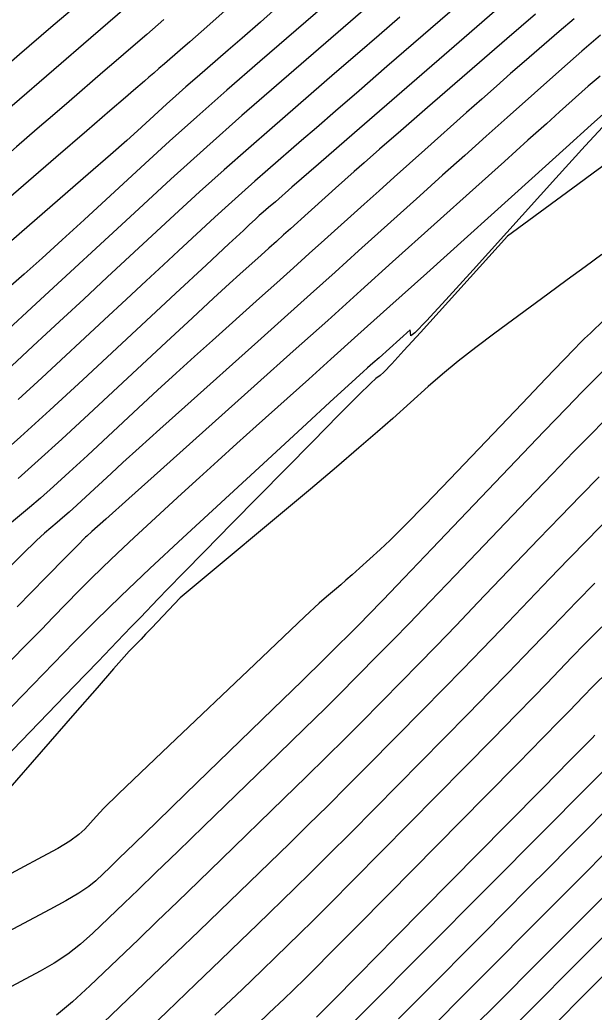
# Model space of a CAD drawing. Extents: x 2079879 to 2092887, y 778083 to 784051.
# Drawn here: x 2084320 to 2084359.8, y 781032.2 to 781101 of the extents above; entities that cross this region are included whole.
import ezdxf

# ---------------------------------------------------------------- set-up
doc = ezdxf.new("R2010")
doc.units = 0
doc.layers.add('DT_X_Contour_Major', color=7, linetype='Continuous')
doc.layers.add('DT_X_Contour_Minor', color=7, linetype='Continuous')

msp = doc.modelspace()

# ---------------------------------------------------------------- linework, layer by layer
at = {"layer": 'DT_X_Contour_Major'}
for points in [[(2084343.01, 781103.624), (2084336.625, 781098.109), (2084334.332, 781096.116), (2084332.24, 781094.273), (2084330.35, 781092.58), (2084328.662, 781091.037), (2084324.43, 781087.122), (2084322.911, 781085.725), (2084321.526, 781084.468), (2084320.276, 781083.353), (2084319.16, 781082.378)], [(2084324.495, 781102.499), (2084322.119, 781100.449), (2084319.953, 781098.578), (2084314.457, 781093.825), (2084312.586, 781092.208), (2084311.097, 781090.92), (2084309.988, 781089.963), (2084309.261, 781089.335), (2084307.83, 781088.1), (2084307.299, 781087.642), (2084306.781, 781087.193), (2084306.275, 781086.755), (2084305.781, 781086.325), (2084304.48, 781085.194), (2084303.738, 781084.549), (2084302.49, 781083.46), (2084300.735, 781081.928), (2084298.474, 781079.953), (2084291.768, 781074.096), (2084289.512, 781072.126)], [(2084355.739, 781101.382), (2084353.748, 781099.67), (2084348.263, 781094.907), (2084346.403, 781093.289), (2084344.935, 781092.01), (2084343.859, 781091.069), (2084343.176, 781090.466), (2084341.878, 781089.309), (2084341.394, 781088.877), (2084340.916, 781088.449), (2084340.444, 781088.026), (2084339.977, 781087.607), (2084338.741, 781086.494), (2084338.267, 781086.068), (2084337.77, 781085.622), (2084337.252, 781085.157), (2084336.712, 781084.673), (2084335.242, 781083.358), (2084334.508, 781082.693), (2084333.41, 781081.683), (2084331.948, 781080.33), (2084330.12, 781078.633), (2084324.762, 781073.647), (2084322.876, 781071.905), (2084321.237, 781070.417), (2084319.846, 781069.183)], [(2084361.029, 781094.228), (2084359.201, 781092.254), (2084357.157, 781090.008), (2084351.42, 781083.653), (2084349.536, 781081.579), (2084348.187, 781080.124), (2084347.373, 781079.287), (2084347.095, 781079.068), (2084347.045, 781079.491), (2084344.897, 781077.558), (2084344.468, 781077.172), (2084344.103, 781076.844), (2084343.801, 781076.573), (2084343.562, 781076.359), (2084343.009, 781075.864), (2084342.525, 781075.422), (2084341.487, 781074.468), (2084339.894, 781073.002), (2084337.748, 781071.023), (2084331.287, 781065.063), (2084328.998, 781062.934), (2084326.978, 781061.017), (2084325.227, 781059.313), (2084323.745, 781057.821), (2084320.152, 781054.125), (2084318.883, 781052.821)], [(2084360.493, 781073.161), (2084359.576, 781072.237), (2084358.384, 781071.017), (2084356.918, 781069.499), (2084355.176, 781067.685), (2084350.166, 781062.451), (2084348.436, 781060.646), (2084347.002, 781059.156), (2084345.865, 781057.982), (2084345.024, 781057.123), (2084343.177, 781055.253), (2084342.328, 781054.404), (2084341.167, 781053.259), (2084339.694, 781051.819), (2084337.909, 781050.082), (2084332.733, 781045.058), (2084330.932, 781043.312), (2084329.411, 781041.841), (2084328.172, 781040.645), (2084327.212, 781039.724), (2084325.029, 781037.635), (2084324.186, 781036.883), (2084323.297, 781036.194), (2084322.36, 781035.568), (2084321.376, 781035.004), (2084318.689, 781033.585)], [(2084360.852, 781055.872), (2084359.712, 781054.727), (2084359.083, 781054.086), (2084358.088, 781053.046), (2084357.445, 781052.385), (2084356.264, 781051.182), (2084354.543, 781049.435), (2084352.284, 781047.146), (2084345.54, 781040.319), (2084343.285, 781038.038), (2084341.579, 781036.315), (2084340.42, 781035.151), (2084339.81, 781034.546), (2084338.913, 781033.675), (2084338.331, 781033.114), (2084337.258, 781032.085), (2084335.693, 781030.587), (2084333.638, 781028.621), (2084327.502, 781022.753), (2084325.413, 781020.757), (2084323.746, 781019.17), (2084322.501, 781017.992), (2084321.679, 781017.224), (2084320.608, 781016.237)], [(2084363.671, 781043.387), (2084355.817, 781035.511), (2084353.226, 781032.913), (2084351.342, 781031.023), (2084350.166, 781029.844), (2084349.698, 781029.374), (2084349.392, 781029.066), (2084349.2, 781028.878), (2084348.854, 781028.544), (2084348.353, 781028.064), (2084347.698, 781027.438), (2084345.745, 781025.574), (2084344.827, 781024.697), (2084343.539, 781023.465), (2084341.88, 781021.878), (2084339.851, 781019.935), (2084333.946, 781014.282), (2084331.987, 781012.409), (2084330.541, 781011.03), (2084329.608, 781010.145), (2084329.364, 781009.92)]]:
    msp.add_lwpolyline(points, dxfattribs=at)
at = {"layer": 'DT_X_Contour_Minor'}
for points in [[(2084327.929, 781102.354), (2084326.085, 781100.765), (2084324.39, 781099.303), (2084322.845, 781097.968), (2084318.923, 781094.577), (2084317.492, 781093.34), (2084316.139, 781092.17), (2084314.863, 781091.069), (2084313.666, 781090.035), (2084310.576, 781087.37), (2084309.431, 781086.381), (2084308.312, 781085.413), (2084307.219, 781084.465), (2084306.152, 781083.539), (2084303.343, 781081.097), (2084302.181, 781080.085), (2084300.799, 781078.881), (2084299.198, 781077.485), (2084297.378, 781075.896), (2084292.233, 781071.403), (2084290.398, 781069.801), (2084288.752, 781068.365)], [(2084338.248, 781102.239), (2084336.665, 781100.837), (2084335.391, 781099.716), (2084334.427, 781098.876), (2084332.268, 781097.011), (2084331.492, 781096.336), (2084330.785, 781095.713), (2084330.146, 781095.141), (2084329.575, 781094.619), (2084328.144, 781093.295), (2084327.406, 781092.629), (2084326.266, 781091.625), (2084324.723, 781090.281), (2084322.779, 781088.6), (2084317.058, 781083.663)], [(2084350.978, 781102.558), (2084345.438, 781097.747), (2084343.51, 781096.073), (2084341.881, 781094.659), (2084340.55, 781093.506), (2084339.519, 781092.614), (2084337.166, 781090.582), (2084336.275, 781089.805), (2084335.368, 781089), (2084334.444, 781088.166), (2084333.504, 781087.303), (2084330.974, 781084.962), (2084329.941, 781084.006), (2084328.739, 781082.891), (2084327.369, 781081.617), (2084325.829, 781080.186), (2084321.499, 781076.157), (2084319.865, 781074.657)], [(2084334.636, 781102.005), (2084332.943, 781100.501), (2084331.765, 781099.46), (2084331.102, 781098.879), (2084330.018, 781097.946), (2084329.626, 781097.609), (2084329.264, 781097.297), (2084328.931, 781097.01), (2084328.627, 781096.747), (2084327.857, 781096.081), (2084327.304, 781095.604), (2084326.222, 781094.67), (2084324.613, 781093.281), (2084322.475, 781091.436), (2084316.069, 781085.91)], [(2084353.441, 781102.037), (2084350.797, 781099.754), (2084343.196, 781093.152), (2084340.685, 781090.972), (2084338.853, 781089.381), (2084337.699, 781088.379), (2084337.224, 781087.967), (2084336.861, 781087.654), (2084336.724, 781087.534), (2084336.585, 781087.41), (2084336.442, 781087.282), (2084336.298, 781087.149), (2084335.908, 781086.789), (2084335.478, 781086.389), (2084334.48, 781085.461), (2084332.914, 781084.005), (2084330.78, 781082.019), (2084324.333, 781076.021), (2084322.047, 781073.91), (2084320.024, 781072.077), (2084318.265, 781070.521)], [(2084344.109, 781101.909), (2084337.775, 781096.438), (2084335.378, 781094.347), (2084332.935, 781092.179), (2084330.448, 781089.933), (2084327.917, 781087.61), (2084321.106, 781081.31), (2084318.867, 781079.239)], [(2084329.97, 781101.009), (2084328.778, 781099.982), (2084327.674, 781099.031), (2084326.66, 781098.156), (2084325.736, 781097.358), (2084323.39, 781095.329), (2084322.398, 781094.472), (2084321.18, 781093.42), (2084319.738, 781092.175), (2084318.07, 781090.736), (2084313.322, 781086.64), (2084311.562, 781085.12), (2084309.842, 781083.632), (2084308.163, 781082.176), (2084306.524, 781080.753), (2084302.207, 781077), (2084300.623, 781075.622), (2084299.107, 781074.303), (2084297.66, 781073.041), (2084296.282, 781071.839), (2084292.699, 781068.709), (2084291.285, 781067.475), (2084289.73, 781066.122), (2084288.034, 781064.648)], [(2084346.335, 781101.174), (2084344.909, 781099.938), (2084343.402, 781098.634), (2084341.814, 781097.261), (2084337.471, 781093.51), (2084335.826, 781092.076), (2084334.152, 781090.59), (2084332.446, 781089.05), (2084330.71, 781087.456), (2084326.04, 781083.136), (2084324.404, 781081.622), (2084322.998, 781080.32), (2084321.823, 781079.23), (2084320.878, 781078.352), (2084318.665, 781076.294)], [(2084358.43, 781101.067), (2084357.397, 781100.192), (2084354.957, 781098.073), (2084354.022, 781097.258), (2084353.044, 781096.4), (2084352.025, 781095.499), (2084350.964, 781094.556), (2084348.078, 781091.984), (2084347.003, 781091.024), (2084345.94, 781090.073), (2084344.891, 781089.132), (2084343.854, 781088.201), (2084341.107, 781085.728), (2084340.052, 781084.78), (2084338.949, 781083.789), (2084337.797, 781082.757), (2084336.596, 781081.681), (2084333.329, 781078.758), (2084332.091, 781077.644), (2084330.825, 781076.493), (2084329.532, 781075.307), (2084328.212, 781074.084), (2084324.656, 781070.776), (2084323.405, 781069.619), (2084322.317, 781068.632), (2084321.393, 781067.813), (2084320.634, 781067.163), (2084318.827, 781065.654)], [(2084360.258, 781099.927), (2084358.952, 781098.809), (2084357.568, 781097.59), (2084353.772, 781094.206), (2084352.327, 781092.916), (2084350.838, 781091.584), (2084349.306, 781090.21), (2084347.731, 781088.794), (2084343.473, 781084.962), (2084341.838, 781083.492), (2084340.128, 781081.957), (2084338.342, 781080.356), (2084336.481, 781078.689), (2084331.417, 781074.158), (2084329.673, 781072.595), (2084328.24, 781071.303), (2084327.117, 781070.283), (2084326.304, 781069.536), (2084324.55, 781067.904), (2084323.933, 781067.334), (2084323.397, 781066.847), (2084322.941, 781066.443), (2084322.567, 781066.122), (2084321.675, 781065.378), (2084321.127, 781064.875), (2084320.15, 781063.921), (2084318.745, 781062.518)], [(2084360.229, 781097.091), (2084359.409, 781096.379), (2084357.424, 781094.609), (2084356.502, 781093.785), (2084355.225, 781092.641), (2084353.594, 781091.175), (2084351.608, 781089.388), (2084345.838, 781084.196), (2084343.63, 781082.21), (2084341.332, 781080.146), (2084338.943, 781078.005), (2084336.465, 781075.786), (2084329.736, 781069.764), (2084327.524, 781067.785), (2084325.934, 781066.362), (2084324.968, 781065.497), (2084324.624, 781065.189), (2084324.538, 781065.109), (2084324.508, 781065.081), (2084324.481, 781065.055), (2084324.457, 781065.033), (2084324.438, 781065.013), (2084324.39, 781064.964), (2084324.088, 781064.658), (2084323.22, 781063.777), (2084321.785, 781062.32), (2084319.782, 781060.289)], [(2084360.677, 781094.654), (2084359.613, 781093.697), (2084357.882, 781092.139), (2084355.485, 781089.982), (2084348.204, 781083.43), (2084345.645, 781081.127), (2084343.426, 781079.133), (2084341.549, 781077.448), (2084340.013, 781076.072), (2084336.372, 781072.814), (2084335.024, 781071.604), (2084333.71, 781070.415), (2084332.431, 781069.249), (2084331.186, 781068.106), (2084327.912, 781065.086), (2084326.753, 781064.008), (2084325.729, 781063.036), (2084324.842, 781062.173), (2084324.092, 781061.417), (2084322.271, 781059.544), (2084321.486, 781058.739), (2084320.495, 781057.728), (2084319.299, 781056.511)], [(2084360.864, 781091.17), (2084359.759, 781090.357), (2084358.692, 781089.573), (2084353.803, 781085.987), (2084347.769, 781079.314), (2084346.623, 781078.054), (2084345.774, 781077.134), (2084345.22, 781076.553), (2084344.963, 781076.313), (2084344.67, 781076.124), (2084344.312, 781075.796), (2084343.459, 781074.955), (2084342.11, 781073.6), (2084340.266, 781071.732), (2084334.689, 781066.066), (2084332.8, 781064.146), (2084331.319, 781062.635), (2084330.244, 781061.534), (2084329.575, 781060.843), (2084328.334, 781059.545), (2084327.698, 781058.882), (2084326.72, 781057.866), (2084325.401, 781056.497), (2084323.739, 781054.775), (2084318.854, 781049.713)], [(2084360.34, 781084.704), (2084359.193, 781083.86), (2084357.95, 781082.947), (2084356.614, 781081.966), (2084352.925, 781079.259), (2084351.599, 781078.267), (2084350.387, 781077.321), (2084349.291, 781076.421), (2084348.31, 781075.567), (2084345.846, 781073.351), (2084344.796, 781072.422), (2084343.494, 781071.295), (2084341.938, 781069.971), (2084340.13, 781068.45), (2084331.104, 781060.891), (2084329.096, 781058.791), (2084328.701, 781058.378), (2084328.379, 781058.041), (2084328.128, 781057.78), (2084327.948, 781057.593), (2084327.566, 781057.197), (2084327.221, 781056.816), (2084326.475, 781055.972), (2084325.328, 781054.664), (2084323.779, 781052.893), (2084319.114, 781047.55)], [(2084360.502, 781080.177), (2084359.554, 781079.27), (2084359.155, 781078.885), (2084358.824, 781078.556), (2084358.48, 781078.202), (2084357.697, 781077.388), (2084356.475, 781076.113), (2084354.814, 781074.379), (2084349.798, 781069.138), (2084348.085, 781067.359), (2084346.709, 781065.95), (2084345.668, 781064.911), (2084344.964, 781064.243), (2084343.533, 781062.957), (2084343.031, 781062.507), (2084342.599, 781062.125), (2084342.236, 781061.808), (2084341.943, 781061.558), (2084341.254, 781060.981), (2084340.748, 781060.526), (2084339.75, 781059.596), (2084338.258, 781058.19), (2084336.273, 781056.308), (2084330.322, 781050.656), (2084328.333, 781048.759), (2084326.827, 781047.308), (2084325.806, 781046.303), (2084325.268, 781045.744), (2084324.48, 781044.848), (2084324.074, 781044.476), (2084323.447, 781044.032), (2084322.6, 781043.517), (2084321.531, 781042.93), (2084318.388, 781041.269)], [(2084360.864, 781077.056), (2084359.659, 781075.858), (2084358.991, 781075.18), (2084357.891, 781074.046), (2084356.359, 781072.454), (2084354.395, 781070.405), (2084348.582, 781064.332), (2084346.634, 781062.298), (2084345.15, 781060.751), (2084344.129, 781059.691), (2084343.572, 781059.118), (2084342.704, 781058.24), (2084342.136, 781057.677), (2084341.085, 781056.648), (2084339.549, 781055.152), (2084337.529, 781053.19), (2084331.497, 781047.335), (2084329.471, 781045.37), (2084327.918, 781043.864), (2084326.837, 781042.818), (2084326.229, 781042.233), (2084325.237, 781041.284), (2084324.759, 781040.892), (2084324.068, 781040.428), (2084323.166, 781039.892), (2084322.051, 781039.283), (2084318.794, 781037.562)], [(2084360.162, 781069.294), (2084358.878, 781067.988), (2084357.477, 781066.545), (2084355.958, 781064.965), (2084351.751, 781060.57), (2084350.238, 781058.994), (2084348.854, 781057.561), (2084347.6, 781056.272), (2084346.476, 781055.128), (2084343.649, 781052.266), (2084342.519, 781051.131), (2084341.249, 781049.87), (2084339.839, 781048.485), (2084338.289, 781046.975), (2084333.969, 781042.782), (2084332.393, 781041.254), (2084330.905, 781039.818), (2084329.507, 781038.471), (2084328.196, 781037.215), (2084324.821, 781033.987), (2084323.614, 781032.875), (2084322.525, 781031.961)], [(2084360.747, 781066.351), (2084359.371, 781064.959), (2084358.035, 781063.591), (2084356.739, 781062.245), (2084353.335, 781058.689), (2084352.04, 781057.342), (2084350.707, 781055.966), (2084349.336, 781054.563), (2084347.928, 781053.132), (2084344.122, 781049.279), (2084342.711, 781047.857), (2084341.332, 781046.482), (2084339.984, 781045.152), (2084338.669, 781043.868), (2084335.205, 781040.505), (2084333.854, 781039.197), (2084332.399, 781037.794), (2084330.842, 781036.298), (2084329.18, 781034.706), (2084324.612, 781030.338)], [(2084359.865, 781061.93), (2084358.594, 781060.636), (2084357.52, 781059.526), (2084354.919, 781056.808), (2084353.842, 781055.69), (2084352.559, 781054.371), (2084351.072, 781052.854), (2084349.38, 781051.137), (2084344.595, 781046.293), (2084342.902, 781044.584), (2084341.414, 781043.093), (2084340.13, 781041.818), (2084339.049, 781040.76), (2084336.441, 781038.228), (2084335.315, 781037.139), (2084333.893, 781035.771), (2084332.176, 781034.124), (2084330.164, 781032.198), (2084324.404, 781026.689)], [(2084360.358, 781058.901), (2084359.153, 781057.682), (2084358.302, 781056.806), (2084356.504, 781054.927), (2084355.644, 781054.037), (2084354.412, 781052.777), (2084352.808, 781051.145), (2084350.832, 781049.142), (2084345.067, 781043.306), (2084343.094, 781041.311), (2084341.496, 781039.704), (2084340.275, 781038.485), (2084339.43, 781037.653), (2084337.677, 781035.952), (2084336.776, 781035.082), (2084335.387, 781033.748), (2084333.511, 781031.95)], [(2084359.864, 781051.366), (2084359.672, 781051.166), (2084359.247, 781050.733), (2084358.116, 781049.587), (2084356.279, 781047.726), (2084353.736, 781045.151), (2084346.013, 781037.332), (2084343.477, 781034.765), (2084341.661, 781032.927), (2084340.565, 781031.818)], [(2084360.783, 781049.233), (2084359.194, 781047.639), (2084358.38, 781046.821), (2084357.128, 781045.562), (2084355.438, 781043.862), (2084353.311, 781041.72), (2084347.056, 781035.422), (2084344.906, 781033.262), (2084343.146, 781031.505)], [(2084361.746, 781047.284), (2084358.068, 781043.597), (2084356.662, 781042.185), (2084355.199, 781040.716), (2084353.681, 781039.189), (2084352.107, 781037.605), (2084347.835, 781033.303), (2084346.232, 781031.7)], [(2084362.708, 781045.335), (2084356.943, 781039.554), (2084354.944, 781037.549), (2084353.27, 781035.87), (2084351.923, 781034.517), (2084350.902, 781033.489), (2084348.614, 781031.185)], [(2084365.679, 781042.623), (2084358.241, 781035.184), (2084355.765, 781032.705), (2084353.915, 781030.85)], [(2084361.18, 781035.419), (2084359.005, 781033.241), (2084357.274, 781031.499)]]:
    msp.add_lwpolyline(points, dxfattribs=at)

doc.saveas('drawing.dxf')
